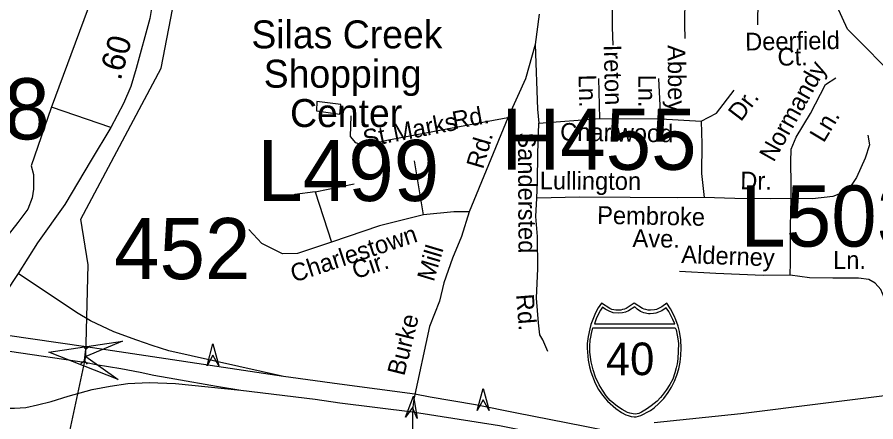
# Model space of a CAD drawing. Extents: x 1547597 to 1699558, y 810033 to 920809.
# Drawn here: x 1615877 to 1620486, y 844457 to 846629 of the extents above; entities that cross this region are included whole.
import ezdxf

# ---------------------------------------------------------------- set-up
doc = ezdxf.new("R2010")
doc.units = 0
for name, color, linetype in [('Exist Cultural Shopping Center Building Label', 7, 'Continuous'), ('Exist Hydrographic Creek Single Shore', 7, 'Continuous'), ('Exist Hydrographic Misc Water Feature', 7, 'Continuous'), ('Exist Road Non-System Type 51', 7, 'Continuous'), ('Exist Road Non-System Type 51 Label', 7, 'Continuous'), ('Exist Road Primary Interstate Divided Center Attributed', 7, 'Continuous'), ('Exist Road Primary Interstate Ramp 1 Lane Attributed', 7, 'Continuous'), ('Exist Road Primary Interstate Shield CELL', 7, 'Continuous'), ('Exist Road Primary Interstate Shield Number Label', 7, 'Continuous'), ('Exist Road Primary Interstate Structure Cantilever Sign Attributed CELL', 7, 'Continuous'), ('Exist Road Primary Interstate Structure Cantilever Sign Number Label', 7, 'Continuous'), ('Exist Road Primary Interstate Structure Ovrhead Sign Number Label', 7, 'Continuous'), ('Exist Road Primary US Structure Non-Sys NCDOT Number Label', 7, 'Continuous'), ('Exist Road Secondary Mileage Hundredths English Label', 7, 'Continuous'), ('Exist Road Secondary Structure Culvert Attributed CELL', 7, 'Continuous'), ('Exist Road Secondary Structure Culvert CELL', 7, 'Continuous'), ('Exist Road Secondary Structure Standard Bridge Attributed CELL', 7, 'Continuous'), ('Exist Road Secondary Structure Standard Bridge Number Label', 7, 'Continuous'), ('Exist Road Secondary Type 51 Undivided 4 Lane Attributed', 7, 'Continuous'), ('Exist Utilities Electrical Transmission Line', 7, 'Continuous')]:
    doc.layers.add(name, color=color, linetype=linetype)

msp = doc.modelspace()

# ---------------------------------------------------------------- linework, layer by layer
at = {"layer": 'Exist Hydrographic Creek Single Shore'}
for points in [[(1620862.8, 844255.2), (1620958.9, 844645.7), (1620946.8, 844893.6), (1620790.7, 845097), (1620710.8, 845374.4), (1620725.7, 845882.9), (1620679.8, 846139.9), (1620614.8, 846282.3), (1620334.8, 846563.7), (1620230.1, 846794.1), (1620237.9, 846883.6), (1620270.6, 846970.6), (1620256, 847016.3), (1620227.5, 847082.6), (1620159.5, 847208.4), (1620088.7, 847507.6), (1620166.7, 847722.6)], [(1617041.8, 842753.8), (1616909.7, 842881.2), (1616846.7, 843181.2), (1616550.8, 843476.1), (1616029.7, 843801.8), (1615939.7, 843928.3), (1615957.7, 844042.9), (1616132.1, 844281.4), (1616244.5, 844808.1), (1616257.7, 845300.6), (1616218.7, 845544.5), (1616650.1, 846355.2), (1616751.7, 846884.7), (1616822, 847116)]]:
    msp.add_lwpolyline(points, dxfattribs=at)
at = {"layer": 'Exist Hydrographic Misc Water Feature'}
msp.add_lwpolyline([(1617608.5, 846107.8), (1617614.4, 846159.4), (1617485.7, 846176.7), (1617483.1, 846127.1), (1617608.5, 846107.8)], dxfattribs=at)
at = {"layer": 'Exist Road Non-System Type 51'}
msp.add_line((1618679.5, 846645.7), (1618657.6, 846482.4), dxfattribs=at)
for points in [[(1616339.7, 846901.3), (1616059.1, 846142.5), (1615951.6, 845831.8), (1615963.6, 845784), (1615963.6, 845706.3), (1615957.6, 845658.5), (1615933.7, 845598.8), (1615880, 845527.1), (1615796.4, 845419.6)], [(1619075.9, 846477.8), (1619072.1, 846576.1), (1619072.1, 846676), (1619085.7, 846838.8)], [(1619461.9, 846514.1), (1619461, 846588), (1619463.2, 846740), (1619463, 846776.4)], [(1619852.6, 846588.2), (1619854.7, 846724), (1619854.5, 846772.5)], [(1618657.6, 846482.4), (1618605.9, 846298.8), (1618510.7, 846088.2)], [(1618657.6, 846482.4), (1618670.6, 846134.7), (1618676.7, 846059.8)], [(1619003.9, 846085.7), (1618999.8, 846300.4)], [(1619331.8, 846083.7), (1619321.6, 846300.4)], [(1620032.2, 845656.1), (1620031.3, 845734.1), (1620029.1, 845850), (1620032.1, 845920), (1620059.3, 845985.5), (1620135.1, 846112.2), (1620215.3, 846266.9), (1620271.8, 846304.2)], [(1619548.3, 846071.5), (1619631.3, 846114.1), (1619726.4, 846237.6)], [(1616379.9, 846036.8), (1616060.5, 846146.2)], [(1618510.7, 846088.2), (1618174.8, 846025.4), (1617861, 845966.6), (1617743.6, 845938.3), (1617695.1, 845954.5), (1617666.7, 845988.9), (1617668.8, 846100.3)], [(1618510.7, 846088.2), (1618302.3, 845583.8)], [(1618665.8, 845656.9), (1618669.9, 845746.1), (1618671.9, 845898), (1618676.7, 846059.8)], [(1618676.7, 846059.8), (1619003.9, 846085.7)], [(1619003.9, 846085.7), (1619331.8, 846083.7)], [(1619331.8, 846083.7), (1619548.3, 846071.5)], [(1619548.3, 846071.5), (1619552.3, 845948.6), (1619550.3, 845790.6), (1619564.6, 845661.1)], [(1620442.9, 845995.7), (1620452.2, 845943.7), (1620429.2, 845871.9), (1620381.6, 845768.8), (1620346.7, 845715.3), (1620314.4, 845689.7), (1620256.1, 845666.7), (1620146, 845654.3), (1620032.2, 845656.1)], [(1618057.9, 845568.6), (1618009.4, 845858.3)], [(1617477, 845692.2), (1617685.5, 845734.7)], [(1617477, 845692.2), (1617367.8, 845678), (1617301, 845645.6)], [(1617477, 845692.2), (1617564.1, 845420.8)], [(1618724.6, 844834.1), (1618698.3, 844896.9), (1618682.1, 844923.3), (1618676, 844988.1), (1618663.9, 845120.8), (1618672, 845280.9), (1618669.9, 845451), (1618661.8, 845558.4), (1618665.8, 845656.9)], [(1619564.6, 845661.1), (1619418.9, 845659.3), (1619167, 845661), (1618895.3, 845663.1), (1618665.8, 845656.9)], [(1620032.2, 845656.1), (1619922.3, 845653.7), (1619728.4, 845656.6), (1619564.6, 845661.1)], [(1620025.8, 845244.6), (1620029, 845312.3), (1620027.9, 845506.3), (1620032.2, 845656.1)], [(1618302.3, 845583.8), (1618219.9, 845584.9), (1618057.9, 845568.6)], [(1618057.9, 845568.6), (1617821.1, 845509.9), (1617564.1, 845420.8)], [(1618302.3, 845583.8), (1618262.2, 845451.7), (1618213.6, 845336.2), (1618167.1, 845202.5), (1618144, 845104.9), (1618090.6, 844968.3), (1618006.7, 844578.4), (1618000.4, 844536.5), (1617998.2, 844491.3), (1618001.5, 844154.6), (1618022.1, 843962.1)], [(1617564.1, 845420.8), (1617381.9, 845360), (1617301, 845358), (1617189.6, 845414.7), (1617120.8, 845489.7)], [(1620025.8, 845244.6), (1619882.1, 845242.7), (1619626.4, 845252.5), (1619432.7, 845263.4)], [(1620551.4, 844982.7), (1620544.4, 845052.7), (1620531.7, 845125), (1620512.3, 845167.2), (1620482.4, 845200.7), (1620448, 845221), (1620393.3, 845228.9), (1620255.4, 845229.1), (1620129.6, 845230.8), (1620025.8, 845244.6)]]:
    msp.add_lwpolyline(points, dxfattribs=at)
at = {"layer": 'Exist Road Primary Interstate Divided Center Attributed'}
for points in [[(1617306.2, 844700.8), (1616245.1, 844859.2), (1615674.2, 844941.3)], [(1615659.3, 844859.6), (1615835.5, 844837.2), (1616248.6, 844775.5), (1616301.5, 844765.3), (1616432.9, 844743.1), (1616536, 844723.6), (1616611.1, 844708.2), (1616722.1, 844687.7), (1616946.2, 844649.4), (1617077.1, 844628)], [(1618010.9, 844605.3), (1617606.1, 844659.6), (1617306.2, 844700.8)], [(1617077.1, 844628), (1617477, 844578.4), (1617608, 844558.9), (1617999.1, 844510.5)], [(1623876, 843836.7), (1623663.3, 843806.2), (1623517.7, 843788.5), (1623281.2, 843768), (1623132.3, 843761.3), (1622964.5, 843755.8), (1622680.4, 843760.2), (1622493.8, 843770.8), (1622399.1, 843780.2), (1622175.9, 843802.3), (1622058.1, 843822.6), (1621807.1, 843865.4), (1621519.3, 843919.9), (1620997.2, 844024), (1620579.6, 844103.7), (1620160.2, 844189.2), (1619730.9, 844274.8), (1619330, 844352.5), (1618915.4, 844433.2), (1618558.5, 844504.1), (1618337.5, 844549.1), (1618094, 844589.7), (1618010.9, 844605.3)], [(1617999.1, 844510.5), (1618465.9, 844437.2), (1621716.9, 843791.8), (1622023.9, 843739.4), (1622136.4, 843722.8), (1622464, 843692.9), (1622617.8, 843682.7), (1622868.1, 843673.3), (1623183.8, 843678.8), (1623307.3, 843683.8), (1623507.7, 843702.6), (1623654.5, 843722.6), (1623791.3, 843738.1), (1623920.3, 843761.9), (1624167.3, 843810.1), (1624428.7, 843873.2), (1624642.4, 843938.5)]]:
    msp.add_lwpolyline(points, dxfattribs=at)
at = {"layer": 'Exist Road Primary Interstate Ramp 1 Lane Attributed'}
for points in [[(1617306.2, 844700.8), (1616690.1, 844838.6), (1616601.1, 844866), (1616519, 844895.3), (1616395.8, 844939.8), (1616269.7, 844998.5), (1616194.4, 845043.5), (1615882.4, 845253.2)], [(1615487, 844610.9), (1615565.7, 844580.6), (1615670.9, 844548.6), (1615794.3, 844530.3), (1615862.9, 844530.3), (1615922.4, 844534.9), (1615986.4, 844548.6), (1616059.6, 844566.9), (1616151, 844594.4), (1616279.1, 844631), (1616375.1, 844649.3), (1616471.2, 844663), (1616585.5, 844667.6), (1616727.3, 844663), (1617077.1, 844628)]]:
    msp.add_lwpolyline(points, dxfattribs=at)
at = {"layer": 'Exist Road Primary Interstate Shield CELL'}
for points in [[(1619189.7, 844483.8), (1619199.2, 844484.7), (1619211.9, 844487.2), (1619224.3, 844491.3), (1619238.4, 844497.5), (1619259.3, 844509), (1619276, 844518.9), (1619295.4, 844531.8), (1619321.5, 844555.6), (1619347.5, 844583), (1619370.5, 844614), (1619388.8, 844643), (1619404.8, 844676.2), (1619418.3, 844707.1), (1619428.9, 844742.4), (1619436, 844776.7), (1619439.6, 844812.3), (1619442, 844851.9), (1619439.3, 844896.5), (1619431.5, 844942), (1619424.2, 844970.4), (1619413.2, 845004.3), (1619404.2, 845026), (1619383.4, 845064.4), (1619364.6, 845094), (1619337.4, 845074.9), (1619319.6, 845065.4), (1619308.8, 845060.6), (1619297.7, 845058.4), (1619277.2, 845055.9), (1619264.3, 845056.5), (1619252.3, 845059.2), (1619242.2, 845061.4), (1619234, 845065.4), (1619189.7, 845094), (1619145.4, 845065.4), (1619136.2, 845061.2), (1619126.7, 845059.2), (1619117.5, 845056.6), (1619102.4, 845055.9), (1619090.8, 845056.3), (1619078.9, 845058.4), (1619069.5, 845060.3), (1619059, 845065.4), (1619013.9, 845094), (1618996.2, 845068.3), (1618981.7, 845042.9), (1618966.4, 845007), (1618956.8, 844979.2), (1618950, 844956.3), (1618941.7, 844914.3), (1618937.4, 844877.8), (1618936.6, 844851.9), (1618941.3, 844787.4), (1618948.4, 844753.1), (1618955.6, 844725.3), (1618979.5, 844665.2), (1618997.4, 844631.6), (1619012.8, 844607.4), (1619034.4, 844580.3), (1619046.1, 844567.3), (1619090.9, 844528.2), (1619120.8, 844507.7), (1619144.7, 844494.8), (1619156, 844490.5), (1619173.5, 844485.6)], [(1619019.3, 845073.3), (1619008.3, 845056.4), (1618995.6, 845033.5), (1618985.5, 845009.9), (1618975.1, 844983.7), (1619406.7, 844983.5), (1619396.6, 845006), (1619385.9, 845028.5), (1619374.6, 845049.1), (1619360.9, 845069), (1619336.7, 845053.7), (1619319.1, 845045.4), (1619304.9, 845040.5), (1619292.9, 845037.8), (1619274.3, 845036.3), (1619266, 845036.8), (1619240.1, 845042.7), (1619222.5, 845049.9), (1619205.8, 845061), (1619192.3, 845073.7), (1619158.1, 845053), (1619143, 845046.4), (1619125.5, 845041.9), (1619106.4, 845039.5), (1619077, 845042.7), (1619053.9, 845050.7), (1619034, 845061)], [(1619409.2, 844962.2), (1619413.9, 844950.1), (1619420.2, 844923), (1619423.6, 844902.2), (1619427, 844878.2), (1619425.8, 844837), (1619423.8, 844794.5), (1619419.9, 844769.2), (1619414.7, 844746.3), (1619407.5, 844720.9), (1619396, 844687), (1619380.1, 844658.4), (1619360.2, 844626.5), (1619338.7, 844598.7), (1619329.4, 844587.1), (1619311.7, 844568.4), (1619279.4, 844542.6), (1619255.9, 844525), (1619227.7, 844508.4), (1619213.4, 844502), (1619196.8, 844498.5), (1619183.1, 844499.5), (1619166.4, 844503.9), (1619153, 844507.6), (1619123.6, 844523.5), (1619099.7, 844539.4), (1619059.9, 844572), (1619038.5, 844597.2), (1619018.4, 844626.5), (1619000.6, 844656.6), (1618981.5, 844696.3), (1618968, 844736.2), (1618958.2, 844779.3), (1618951.6, 844831.9), (1618950.9, 844864), (1618952.9, 844894.8), (1618955.8, 844911), (1618959.7, 844931.1), (1618967.6, 844962)]]:
    msp.add_lwpolyline(points, close=True, dxfattribs=at)
at = {"layer": 'Exist Road Primary Interstate Structure Cantilever Sign Attributed CELL'}
for points in [[(1616895.7, 844757.5), (1616927.3, 844875.2), (1616958.8, 844757.5), (1616927.3, 844814.3)], [(1618346.9, 844518.9), (1618378.4, 844636.7), (1618410, 844518.9), (1618378.4, 844575.7)]]:
    msp.add_lwpolyline(points, close=True, dxfattribs=at)
at = {"layer": 'Exist Road Secondary Structure Culvert Attributed CELL'}
msp.add_lwpolyline([(1616418, 844684.1), (1616045.8, 844830.8), (1616441.4, 844889.8), (1616244.5, 844808.1)], close=True, dxfattribs=at)
at = {"layer": 'Exist Road Secondary Structure Culvert CELL'}
for p, q in [((1616229.1, 844865.8), (1616245.4, 844846.4)), ((1616265.7, 844861.6), (1616245.4, 844846.4)), ((1616238.5, 844786.3), (1616245.4, 844846.4)), ((1616218.2, 844771.1), (1616238.5, 844786.3)), ((1616254.8, 844766.9), (1616238.5, 844786.3))]:
    msp.add_line(p, q, dxfattribs=at)
at = {"layer": 'Exist Road Secondary Structure Standard Bridge Attributed CELL'}
msp.add_lwpolyline([(1617960.5, 844481.5), (1618005, 844595), (1618023.2, 844474.5), (1617998.2, 844534.5)], close=True, dxfattribs=at)
at = {"layer": 'Exist Road Secondary Type 51 Undivided 4 Lane Attributed'}
for points in [[(1616785.4, 847790.8), (1616772.9, 847695.9), (1616753.3, 847582.8), (1616720.4, 847410.5), (1616688.6, 847227.4), (1616674.6, 847169), (1616625.4, 846838), (1616589.3, 846621.8), (1616515.6, 846353.9), (1616486.3, 846257.4), (1616446.7, 846165.2), (1616379.9, 846036.8), (1616273.5, 845861.1), (1616132.3, 845623.4), (1615985.5, 845417.2), (1615882.4, 845253.2)], [(1615882.4, 845253.2), (1615674.2, 844941.3)]]:
    msp.add_lwpolyline(points, dxfattribs=at)
at = {"layer": 'Exist Utilities Electrical Transmission Line'}
msp.add_lwpolyline([(1619296.4, 844453.9), (1619760.6, 844502.7), (1620203.2, 844557.8), (1620547.4, 844600.4), (1620757.6, 844611.2), (1621133.6, 844641.4), (1621603.9, 844682.2), (1622158, 844723.6), (1622401.9, 844741.9), (1622431.9, 844746.3), (1622478.1, 844748.6), (1622680.2, 844769.5), (1622848.1, 844778.9), (1622888.3, 844790.3), (1622956.1, 844787.3), (1623150.2, 844806.2), (1623288.2, 844812.2), (1623334.5, 844827.4), (1623412.4, 844830.3), (1623752.4, 844849), (1624126.4, 844879.2)], dxfattribs=at)

# ---------------------------------------------------------------- texts
at = {"layer": 'Exist Cultural Shopping Center Building Label'}
for s, p in [('Silas Creek', (1617134, 846461.6)), ('Shopping', (1617200.1, 846250.5)), ('Center', (1617341.6, 846039.4))]:
    msp.add_text(s, height=150, dxfattribs=at).set_placement(p)
at = {"layer": 'Exist Road Non-System Type 51 Label'}
for s, rotation, p in [('Deerfield', 0.9946, (1619785.4, 846449.7)), ('Ireton', 271.4956, (1619025, 846479.6)), ('Abbey', 270.2849, (1619369.1, 846478.8)), ('Ct.', 0.9946, (1619959.3, 846368.2)), ('Normandy', 60.7666, (1619938, 845846.8)), ('Ln.', 271.4956, (1618890.2, 846319.8)), ('Ln.', 270.2849, (1619211.2, 846320.4)), ('Dr.', 52.6839, (1619761.5, 846064.3)), ('Rd.', 10.2674, (1618221.2, 846027)), ('Marks', 10.9682, (1617903.8, 845959.3)), ('Ln.', 59.1131, (1620206.4, 845950.6)), ('Charlwood', 359.1208, (1618790.9, 845966.4)), ('St.', 12.0048, (1617744.5, 845927.6)), ('Sandersted', 270.2439, (1618565.1, 846010.7)), ('Rd.', 73.61, (1618376.9, 845809.4)), ('Lullington', 359.6112, (1618681.9, 845705.1)), ('Dr.', 359.1331, (1619758, 845705.4)), ('Pembroke', 358.9395, (1618989.5, 845519.9)), ('Charlestown', 18.3124, (1617362.4, 845204)), ('Ave.', 358.9275, (1619179.4, 845395.9)), ('Mill', 73.4021, (1618112.6, 845205.4)), ('Alderney', 357.8077, (1619440.6, 845310)), ('Ln.', 359.9196, (1620256.7, 845278.3)), ('Cir.', 18.3124, (1617692.7, 845221.8)), ('Rd.', 274.6236, (1618554.6, 845140.1)), ('Burke', 76.1484, (1617954.4, 844699.9))]:
    msp.add_text(s, height=95, rotation=rotation, dxfattribs=at).set_placement(p)
at = {"layer": 'Exist Road Primary Interstate Shield Number Label'}
msp.add_text('40', height=175, dxfattribs=at).set_placement((1619036.8, 844707.6))
at = {"layer": 'Exist Road Primary Interstate Structure Cantilever Sign Number Label'}
for s, p in [('L499', (1617166.3, 845642.1)), ('L503', (1619758.9, 845397.7))]:
    msp.add_text(s, height=328.08, dxfattribs=at).set_placement(p)
at = {"layer": 'Exist Road Primary Interstate Structure Ovrhead Sign Number Label'}
msp.add_text('S498', height=328.08, dxfattribs=at).set_placement((1615026, 845973))
at = {"layer": 'Exist Road Primary US Structure Non-Sys NCDOT Number Label'}
msp.add_text('H455', height=328.08, dxfattribs=at).set_placement((1618474.9, 845809.9))
at = {"layer": 'Exist Road Secondary Mileage Hundredths English Label'}
msp.add_text('.60', height=125, rotation=74.628, dxfattribs=at).set_placement((1616431.9, 846285.2))
at = {"layer": 'Exist Road Secondary Structure Standard Bridge Number Label'}
msp.add_text('452', height=328.08, dxfattribs=at).set_placement((1616396.9, 845222.9))

doc.saveas('drawing.dxf')
